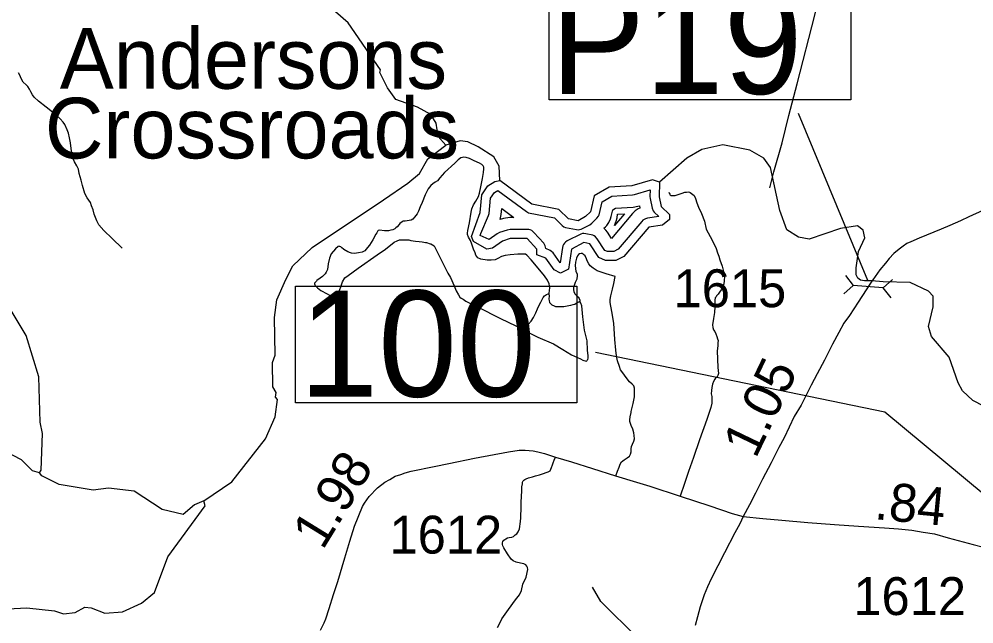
# Model space of a CAD drawing. Extents: x 2290615 to 2522933, y 819489 to 1012715.
# Drawn here: x 2369669 to 2382276, y 942161 to 950143 of the extents above; entities that cross this region are included whole.
import ezdxf

# ---------------------------------------------------------------- set-up
doc = ezdxf.new("R2010")
doc.units = 0
for name, color, linetype in [('Exist Civil Demographics City Label', 7, 'Continuous'), ('Exist Hydrographic Buffer Line', 7, 'Continuous'), ('Exist Hydrographic Creek Single Shore', 7, 'Continuous'), ('Exist Hydrographic Lake Shore', 7, 'Continuous'), ('Exist Hydrographic Misc Water Feature', 7, 'Continuous'), ('Exist Road Non-System Type 51', 7, 'Continuous'), ('Exist Road Secondary Mileage Hundredths English Label', 7, 'Continuous'), ('Exist Road Secondary Structure Pipe CELL', 7, 'Continuous'), ('Exist Road Secondary Structure Pipe Number Label', 7, 'Continuous'), ('Exist Road Secondary Structure Standard Bridge Number Label', 7, 'Continuous'), ('Exist Road Secondary Type 51 Attributed', 7, 'Continuous'), ('Exist Road Secondary Type 51 Number Label', 7, 'Continuous')]:
    doc.layers.add(name, color=color, linetype=linetype)

msp = doc.modelspace()

# ---------------------------------------------------------------- linework, layer by layer
at = {"layer": 'Exist Hydrographic Buffer Line'}
for points in [[(2376815, 946926), (2376719, 947057), (2376700, 947078), (2376682, 947090), (2376624, 947115), (2376617, 947150), (2376608, 947169), (2376597, 947186), (2376466, 947329), (2376438, 947352), (2376419, 947361), (2376398, 947366), (2376378, 947368), (2376151, 947366), (2376114, 947359), (2376014, 947326), (2375983, 947310), (2375875, 947233), (2375756, 947286), (2375767, 947312), (2375869, 947550), (2375876, 947579), (2375895, 947782), (2375945, 947855), (2375991, 947882), (2376367, 947604), (2376397, 947588), (2376739, 947519), (2376840, 947421), (2376863, 947403), (2376883, 947394), (2377027, 947365), (2377049, 947363), (2377070, 947365), (2377090, 947370), (2377206, 947430), (2377233, 947451), (2377299, 947516), (2377318, 947541), (2377327, 947560), (2377367, 947732), (2377495, 947805), (2377767, 947822), (2377793, 947827), (2378002, 947888), (2377999, 947803), (2378002, 947774), (2378029, 947647), (2378043, 947612), (2378054, 947595), (2378115, 947536), (2377966, 947515), (2377942, 947509), (2377923, 947500), (2377906, 947488), (2377892, 947474), (2377581, 947106), (2377520, 947078), (2377438, 947076), (2377403, 947091), (2377304, 947243), (2377281, 947269), (2377264, 947281), (2377244, 947290), (2377153, 947311), (2377127, 947314), (2377107, 947312), (2377087, 947306), (2376907, 947215), (2376885, 947200), (2376870, 947185), (2376859, 947168), (2376850, 947149), (2376844, 947129), (2376815, 946926)], [(2376020, 947497), (2376035, 947564), (2376043, 947645), (2376203, 947526), (2376149, 947526), (2376063, 947511), (2376020, 947497)], [(2377492, 947248), (2377438, 947330), (2377418, 947357), (2377392, 947383), (2377411, 947402), (2377429, 947421), (2377457, 947461), (2377477, 947505), (2377488, 947540), (2377508, 947628), (2377542, 947648), (2377777, 947662), (2377838, 947673), (2377859, 947679), (2377865, 947649), (2377843, 947639), (2377803, 947611), (2377770, 947577), (2377492, 947248)], [(2377530, 947418), (2377553, 947478), (2377566, 947522), (2377571, 947569), (2377663, 947575), (2377530, 947418)]]:
    msp.add_lwpolyline(points, dxfattribs=at)
at = {"layer": 'Exist Hydrographic Creek Single Shore'}
for points in [[(2369937, 944157), (2369962, 944191), (2369980, 944674), (2369945, 944824), (2369928, 945421), (2369763, 945969), (2369549, 946318), (2369313, 946571), (2369253, 946706), (2369244, 946761), (2369219, 946770), (2369058, 947601), (2369032, 948342), (2368802, 948610), (2368729, 948694), (2368603, 948757), (2368494, 948794), (2368411, 948829), (2368297, 949001), (2368218, 949025)], [(2372108, 943784), (2372480, 944038), (2372922, 944605), (2373051, 944896), (2373081, 945123), (2373056, 945155), (2373064, 945215), (2373021, 945288), (2373016, 945613), (2373048, 945707), (2373042, 946205), (2373072, 946440), (2373193, 946707), (2373282, 946885), (2373538, 947128), (2374480, 947758), (2374801, 947978), (2374958, 948106), (2375064, 948297), (2375302, 948478)], [(2376017, 948012), (2376007, 948201), (2375938, 948327), (2375729, 948456), (2375593, 948523), (2375494, 948538), (2375302, 948478)], [(2382690, 944891), (2382264, 945110), (2382128, 945236), (2382069, 945342), (2381948, 945681), (2381718, 945954), (2381675, 946087), (2381738, 946346), (2381737, 946487), (2381677, 946553), (2381433, 946668), (2381079, 946676), (2380930, 946687), (2380830, 946688), (2380781, 946696), (2380744, 946726), (2380722, 946770), (2380723, 946859), (2380754, 947074), (2380835, 947257), (2380816, 947358), (2380741, 947414), (2380516, 947379), (2380101, 947240), (2379960, 947264), (2379808, 947363), (2379713, 947618), (2379589, 948185), (2379504, 948309), (2379319, 948413), (2378960, 948484), (2378686, 948423), (2378487, 948310), (2378125, 947990)], [(2369937, 944157), (2369845, 944180), (2369701, 944328), (2369366, 944498), (2368430, 945359), (2368261, 945620)], [(2372108, 943784), (2371984, 943733), (2371836, 943605), (2371560, 943669), (2371190, 943913), (2370848, 943952), (2370648, 943924), (2370197, 944001), (2369971, 944116), (2369937, 944157)], [(2377839, 941971), (2377350, 942456), (2377239, 942645)]]:
    msp.add_lwpolyline(points, dxfattribs=at)
at = {"layer": 'Exist Hydrographic Lake Shore'}
for points in [[(2378125, 947990), (2378119, 947799), (2378146, 947672), (2378256, 947565), (2378257, 947499), (2378166, 947424), (2377983, 947396), (2377655, 947009), (2377548, 946958), (2377414, 946956), (2377322, 946995), (2377203, 947177), (2377128, 947194), (2376963, 947108), (2376925, 946841), (2376817, 946790), (2376732, 946836), (2376623, 946986), (2376505, 947034), (2376504, 947109), (2376378, 947248), (2376153, 947246), (2376052, 947212), (2375920, 947118), (2375845, 947108), (2375669, 947206), (2375643, 947274), (2375756, 947590), (2375779, 947824), (2375860, 947943), (2375950, 948002), (2376017, 948012)], [(2378125, 947990), (2378034, 948022), (2377760, 947942), (2377460, 947923), (2377261, 947810), (2377215, 947601), (2377149, 947536), (2377049, 947483), (2376924, 947507), (2376797, 947630), (2376438, 947700), (2376017, 948012)]]:
    msp.add_lwpolyline(points, dxfattribs=at)
at = {"layer": 'Exist Hydrographic Misc Water Feature'}
for points in [[(2375302, 948478), (2375202, 948592), (2375174, 948768), (2375105, 948883), (2374929, 948981), (2374644, 949084), (2374534, 949234), (2374431, 949440), (2374439, 949473), (2374016, 950093), (2373846, 950240)], [(2368344, 940478), (2368427, 940527), (2368525, 940662), (2368556, 940838), (2368569, 941163), (2368601, 941214), (2368630, 941540), (2368783, 941966), (2368947, 942134), (2369113, 942229), (2369436, 942357), (2369769, 942371), (2370136, 942334), (2370253, 942293), (2370411, 942312), (2370535, 942380), (2370619, 942373), (2370803, 942302), (2371036, 942321), (2371285, 942433), (2371458, 942575), (2371635, 943045), (2372126, 943719), (2372108, 943784)]]:
    msp.add_lwpolyline(points, dxfattribs=at)
at = {"layer": 'Exist Road Non-System Type 51'}
for points in [[(2379581, 947917), (2379636, 948128), (2379745, 948509), (2379832, 948870), (2379942, 949288), (2380175, 950196), (2380267, 950574), (2380353, 950899)], [(2371029, 947120), (2370899, 947247), (2370788, 947355), (2370723, 947428), (2370696, 947480), (2370659, 947567), (2370646, 947625), (2370626, 947677), (2370611, 947721), (2370566, 947784), (2370537, 947840), (2370508, 947945), (2370489, 948019), (2370464, 948107), (2370455, 948163), (2370433, 948206), (2370402, 948258), (2370385, 948300), (2370371, 948354), (2370358, 948435), (2370347, 948509), (2370336, 948575), (2370319, 948637), (2370304, 948684), (2370271, 948752), (2370249, 948784), (2370212, 948829), (2370156, 948880), (2370026, 948979), (2369925, 949062), (2369869, 949111), (2369846, 949142), (2369822, 949184), (2369805, 949218), (2369785, 949253), (2369761, 949277), (2369724, 949309), (2369695, 949360), (2369677, 949404), (2369661, 949434)], [(2376669, 946525), (2376676, 946596), (2376668, 946651), (2376648, 946696), (2376608, 946754), (2376502, 946883), (2376432, 946968), (2376375, 947028), (2376355, 947039), (2376329, 947042), (2376254, 947041), (2376153, 947030), (2376089, 947024), (2376040, 947010), (2375989, 946983), (2375953, 946966), (2375902, 946960), (2375850, 946963), (2375768, 946975), (2375724, 946994), (2375701, 947027), (2375691, 947058), (2375671, 947105), (2375645, 947175), (2375629, 947220), (2375601, 947265), (2375589, 947300), (2375589, 947317), (2375596, 947353), (2375614, 947454), (2375639, 947597), (2375649, 947638), (2375668, 947691), (2375698, 947739), (2375735, 947800), (2375748, 947847), (2375766, 947929), (2375788, 948040), (2375799, 948117), (2375807, 948166), (2375805, 948189), (2375796, 948206), (2375780, 948225), (2375749, 948242), (2375679, 948272), (2375614, 948304), (2375573, 948315), (2375542, 948322), (2375522, 948318), (2375500, 948311), (2375467, 948284), (2375422, 948242), (2375288, 948119), (2375224, 948049), (2375193, 948008), (2375165, 947991), (2375134, 947971), (2375106, 947947), (2375071, 947901), (2375032, 947824), (2374990, 947723), (2374965, 947665), (2374942, 947609), (2374923, 947572), (2374892, 947531), (2374869, 947501), (2374847, 947489), (2374819, 947484), (2374766, 947478), (2374740, 947477), (2374727, 947466), (2374696, 947445), (2374687, 947434), (2374662, 947403), (2374644, 947388), (2374632, 947377), (2374612, 947366), (2374606, 947363), (2374579, 947356), (2374545, 947350), (2374493, 947350), (2374426, 947358), (2374412, 947353), (2374406, 947347), (2374395, 947332), (2374392, 947322), (2374380, 947305), (2374341, 947232), (2374294, 947160), (2374271, 947127), (2374235, 947085), (2374199, 947068), (2374152, 947059), (2374124, 947052), (2374102, 947051), (2374060, 947054), (2374045, 947059), (2374009, 947073), (2373957, 947101), (2373954, 947105)], [(2378250, 947858), (2378254, 947844), (2378262, 947831), (2378268, 947825), (2378278, 947817), (2378296, 947815), (2378306, 947815), (2378332, 947817), (2378384, 947832), (2378424, 947847), (2378458, 947857), (2378480, 947859), (2378502, 947862), (2378520, 947860), (2378532, 947854), (2378566, 947829), (2378582, 947815), (2378601, 947777), (2378619, 947719), (2378642, 947660), (2378681, 947578), (2378720, 947477), (2378741, 947369), (2378819, 947225), (2378873, 947116), (2378892, 947058), (2378907, 947015), (2378923, 946966), (2378953, 946881), (2378972, 946810), (2378982, 946750), (2378979, 946690), (2378974, 946650), (2378960, 946612), (2378939, 946568), (2378919, 946541), (2378900, 946511), (2378879, 946492), (2378872, 946478), (2378861, 946463), (2378855, 946433), (2378854, 946402), (2378855, 946346), (2378850, 946271), (2378838, 946193), (2378824, 946108), (2378828, 946073), (2378836, 946043), (2378854, 946019), (2378867, 945988), (2378883, 945956), (2378892, 945924), (2378901, 945902), (2378897, 945869), (2378895, 945832), (2378887, 945766), (2378890, 945656), (2378894, 945547), (2378902, 945465), (2378895, 945441), (2378887, 945423), (2378871, 945411), (2378854, 945392), (2378838, 945361), (2378826, 945326), (2378815, 945282), (2378810, 945241), (2378807, 945199), (2378814, 945161), (2378814, 945124), (2378814, 945075), (2378801, 945016), (2378749, 944859), (2378651, 944590), (2378572, 944357), (2378509, 944172), (2378453, 944016), (2378396, 943845)], [(2373954, 947105), (2373929, 947126), (2373917, 947137), (2373900, 947144), (2373897, 947146), (2373881, 947143), (2373845, 947113), (2373788, 947045), (2373769, 946989), (2373752, 946912), (2373741, 946839), (2373722, 946803), (2373710, 946783), (2373689, 946761), (2373674, 946745), (2373646, 946724), (2373602, 946692), (2373596, 946686), (2373587, 946675), (2373573, 946664), (2373571, 946658), (2373571, 946650), (2373574, 946638), (2373580, 946627), (2373607, 946597), (2373655, 946561), (2373735, 946516), (2373797, 946483), (2373841, 946463), (2373856, 946455), (2373861, 946457), (2373862, 946458), (2373869, 946469), (2373873, 946482), (2373879, 946505), (2373898, 946561), (2373923, 946625), (2373937, 946675), (2373971, 946728), (2374012, 946758), (2374146, 946858), (2374397, 947032), (2374507, 947107), (2374621, 947199), (2374660, 947218), (2374693, 947230), (2374732, 947232), (2374817, 947229), (2374841, 947222), (2374905, 947213), (2374951, 947208), (2374989, 947202), (2375036, 947196), (2375050, 947193), (2375096, 947179), (2375106, 947176), (2375127, 947163), (2375148, 947151), (2375159, 947134), (2375176, 947098), (2375232, 946985), (2375328, 946791), (2375364, 946731), (2375413, 946625), (2375439, 946558), (2375469, 946502), (2375489, 946473), (2375505, 946462), (2375531, 946448), (2375568, 946421), (2375723, 946346), (2376025, 946190), (2376227, 946094), (2376326, 946055)], [(2377547, 944117), (2377570, 944175), (2377591, 944229), (2377605, 944271), (2377623, 944298), (2377658, 944327), (2377700, 944354), (2377728, 944376), (2377743, 944401), (2377750, 944430), (2377753, 944472), (2377757, 944502), (2377767, 944532), (2377785, 944572), (2377795, 944602), (2377790, 944648), (2377787, 944684), (2377771, 944733), (2377751, 944779), (2377740, 944807), (2377734, 944832), (2377734, 944856), (2377736, 944893), (2377750, 944952), (2377751, 944966), (2377778, 945071), (2377795, 945157), (2377796, 945224), (2377795, 945271), (2377785, 945303), (2377764, 945327), (2377729, 945356), (2377683, 945412), (2377639, 945475), (2377611, 945515), (2377595, 945559), (2377572, 945632), (2377555, 945701), (2377547, 945773), (2377533, 945914), (2377521, 946131), (2377494, 946282), (2377474, 946405), (2377475, 946444), (2377483, 946493), (2377503, 946580), (2377521, 946653), (2377539, 946745), (2377422, 946780), (2377301, 946823), (2377248, 946858), (2377211, 946887), (2377193, 946915), (2377172, 946953), (2377162, 946981), (2377142, 947018), (2377122, 947038), (2377109, 947048), (2377091, 947051), (2377069, 947046), (2377055, 947038), (2377042, 947021), (2377030, 946990), (2377016, 946936), (2377011, 946892), (2377014, 946850), (2377022, 946812), (2377036, 946781), (2377039, 946761), (2377033, 946709), (2377013, 946669), (2376999, 946627), (2376991, 946600), (2376989, 946569), (2376994, 946546), (2377006, 946519), (2377027, 946497), (2377050, 946479), (2377056, 946471), (2377063, 946455), (2377072, 946435), (2377073, 946418)], [(2376326, 946055), (2376391, 946113), (2376430, 946157), (2376461, 946205), (2376494, 946268), (2376514, 946321), (2376530, 946359), (2376558, 946409), (2376587, 946469), (2376605, 946489), (2376631, 946509), (2376653, 946519), (2376669, 946525)], [(2377073, 946418), (2377039, 946397), (2377006, 946377), (2376980, 946370), (2376949, 946364), (2376907, 946356), (2376863, 946347), (2376821, 946344), (2376790, 946344), (2376754, 946347), (2376738, 946355), (2376707, 946367), (2376693, 946381), (2376679, 946397), (2376675, 946409), (2376673, 946423), (2376670, 946451), (2376671, 946486), (2376668, 946519), (2376669, 946525)], [(2376326, 946055), (2376394, 946005), (2376519, 945947), (2376724, 945858), (2376849, 945783), (2376964, 945713), (2377083, 945660), (2377111, 945642), (2377156, 945628), (2377164, 945631), (2377170, 945642), (2377179, 945652), (2377181, 945668), (2377181, 945698), (2377175, 945774), (2377169, 945897), (2377136, 946036), (2377114, 946214), (2377100, 946357), (2377088, 946395), (2377073, 946418)], [(2375987, 942114), (2376016, 942170), (2376045, 942229), (2376133, 942349), (2376222, 942477), (2376275, 942543), (2376302, 942602), (2376322, 942684), (2376363, 942776), (2376386, 942878), (2376381, 942907), (2376375, 942924), (2376361, 942940), (2376333, 942956), (2376288, 942964), (2376231, 942976), (2376193, 942993), (2376168, 943017), (2376118, 943086), (2376068, 943166), (2376056, 943190), (2376052, 943210), (2376053, 943229), (2376057, 943247), (2376071, 943265), (2376094, 943285), (2376117, 943299), (2376140, 943303), (2376174, 943306), (2376196, 943316), (2376221, 943338), (2376242, 943352), (2376260, 943375), (2376277, 943418), (2376291, 943514), (2376293, 943561), (2376295, 943605), (2376297, 943662), (2376298, 943759), (2376304, 943852), (2376305, 943907), (2376307, 943968), (2376314, 944010), (2376318, 944033), (2376326, 944048), (2376334, 944059), (2376345, 944067), (2376364, 944076), (2376397, 944088), (2376446, 944104), (2376489, 944116), (2376542, 944130), (2376594, 944147), (2376627, 944159), (2376655, 944166), (2376681, 944180), (2376698, 944225), (2376710, 944262), (2376721, 944286), (2376733, 944323), (2376752, 944363)]]:
    msp.add_lwpolyline(points, dxfattribs=at)
at = {"layer": 'Exist Road Secondary Structure Pipe CELL'}
for p, q in [((2380579, 946759), (2380683, 946628)), ((2380559, 946518), (2380683, 946628)), ((2381079, 946595), (2380683, 946628)), ((2381203, 946706), (2381079, 946595)), ((2381183, 946465), (2381079, 946595))]:
    msp.add_line(p, q, dxfattribs=at)
at = {"layer": 'Exist Road Secondary Structure Pipe Number Label'}
msp.add_line((2380877, 946694), (2379961, 948897), dxfattribs=at)
msp.add_lwpolyline([(2376670, 950597), (2380652, 950597), (2380652, 949077), (2376670, 949077)], close=True, dxfattribs=at)
at = {"layer": 'Exist Road Secondary Structure Standard Bridge Number Label'}
msp.add_lwpolyline([(2373319, 946617), (2377035, 946617), (2377035, 945080), (2373319, 945080)], close=True, dxfattribs=at)
msp.add_lwpolyline([(2383206, 943208), (2381100, 944957), (2377282, 945742)], dxfattribs=at)
at = {"layer": 'Exist Road Secondary Type 51 Attributed'}
for points in [[(2382579, 947700), (2382501, 947660), (2382395, 947615), (2382210, 947532), (2382101, 947481), (2381958, 947420), (2381844, 947373), (2381552, 947250), (2381445, 947203), (2381393, 947180), (2381341, 947147), (2381289, 947109), (2381220, 947050), (2381157, 946983), (2381108, 946924), (2381035, 946834), (2380910, 946659)], [(2380910, 946659), (2380750, 946408), (2380633, 946232), (2380561, 946130), (2380492, 946005), (2380410, 945852), (2380305, 945640), (2380207, 945461), (2380127, 945312), (2379995, 945046), (2379903, 944897), (2379769, 944618), (2379701, 944491), (2379599, 944289), (2379484, 944073), (2379392, 943887), (2379312, 943733), (2379228, 943577)], [(2373649, 942078), (2373698, 942175), (2373717, 942227), (2373765, 942365), (2373821, 942550), (2373877, 942721), (2373972, 943034), (2374036, 943253), (2374099, 943452), (2374203, 943711), (2374231, 943756), (2374290, 943842), (2374402, 943958), (2374499, 944031), (2374566, 944069), (2374636, 944109), (2374709, 944135), (2374768, 944153), (2374848, 944177), (2375150, 944240), (2375342, 944280), (2375681, 944347), (2376132, 944434), (2376271, 944453), (2376349, 944455), (2376406, 944450), (2376458, 944446), (2376517, 944432), (2376606, 944410), (2376752, 944363), (2376962, 944300), (2377242, 944213), (2377546, 944116), (2377821, 944032), (2377998, 943977), (2378396, 943845), (2378789, 943721), (2379084, 943617), (2379228, 943577)], [(2379228, 943577), (2379185, 943483), (2379120, 943362), (2378984, 943098), (2378894, 942926), (2378809, 942757), (2378758, 942649), (2378715, 942543), (2378663, 942388), (2378626, 942254), (2378596, 942138)], [(2379228, 943577), (2379490, 943551), (2379740, 943528), (2380082, 943500), (2380437, 943474), (2380751, 943452), (2381094, 943427), (2381283, 943414), (2381455, 943397), (2381605, 943374), (2381756, 943348), (2381936, 943296), (2382267, 943210), (2382538, 943138), (2382800, 943076), (2383081, 942997), (2383404, 942910), (2383542, 942874), (2383588, 942862)]]:
    msp.add_lwpolyline(points, dxfattribs=at)

# ---------------------------------------------------------------- texts
at = {"layer": 'Exist Civil Demographics City Label'}
for s, p in [('Andersons', (2370206, 949224)), ('Crossroads', (2370010, 948305))]:
    msp.add_text(s, height=800, rotation=360, dxfattribs=at).set_placement(p)
at = {"layer": 'Exist Road Secondary Mileage Hundredths English Label'}
for s, rotation, p in [('1.05', 64.3311, (2379394, 944331)), ('1.98', 58.4153, (2373677, 943124)), ('.84', 354.5138, (2380954, 943545))]:
    msp.add_text(s, height=500, rotation=rotation, dxfattribs=at).set_placement(p)
at = {"layer": 'Exist Road Secondary Structure Pipe Number Label'}
msp.add_text('P19', height=1400, dxfattribs=at).set_placement((2376683, 949156))
at = {"layer": 'Exist Road Secondary Structure Standard Bridge Number Label'}
msp.add_text('100', height=1400, dxfattribs=at).set_placement((2373369, 945160))
at = {"layer": 'Exist Road Secondary Type 51 Number Label'}
for s, p in [('1615', (2378311, 946341)), ('1612', (2374560, 943089)), ('1612', (2380685, 942278))]:
    msp.add_text(s, height=500, rotation=360, dxfattribs=at).set_placement(p)

doc.saveas('drawing.dxf')
